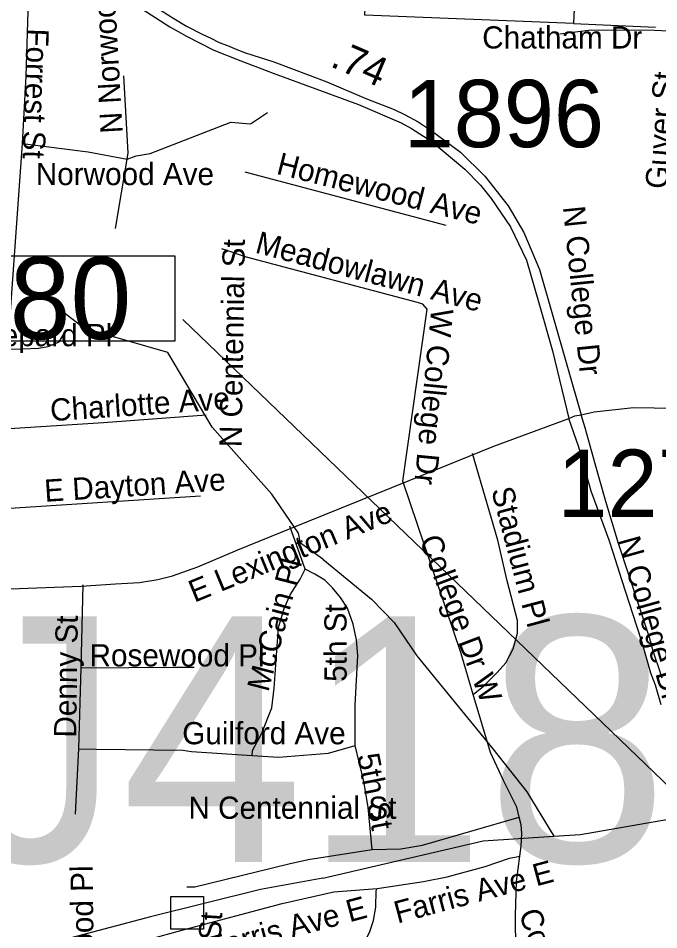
# Model space of a CAD drawing. Extents: x 1662474 to 1856135, y 779280 to 917889.
# Drawn here: x 1702891 to 1705631, y 810613 to 814512 of the extents above; entities that cross this region are included whole.
import ezdxf

# ---------------------------------------------------------------- set-up
doc = ezdxf.new("R2010")
doc.units = 0
for name, color, linetype in [('Cogo Default Point CELL', 7, 'Continuous'), ('Exist Hydrographic Misc Water Feature', 7, 'Continuous'), ('Exist Road Non-System Structure Non-Sys Other Attributed CELL', 7, 'Continuous'), ('Exist Road Non-System Structure Non-Sys Other Number Label', 7, 'Continuous'), ('Exist Road Non-System Type 51', 7, 'Continuous'), ('Exist Road Non-System Type 51 Label', 7, 'Continuous'), ('Exist Road Secondary Mileage Tenths English Label', 7, 'Continuous'), ('Exist Road Secondary Type 51 Attributed', 7, 'Continuous'), ('Exist Road Secondary Type 51 Divided Attributed', 7, 'Continuous'), ('Exist Road Secondary Type 51 Label', 7, 'Continuous'), ('Exist Vertical Profile Horizontal Axis Label Major', 7, 'Continuous')]:
    doc.layers.add(name, color=color, linetype=linetype)

msp = doc.modelspace()

# ---------------------------------------------------------------- linework, layer by layer
at = {"layer": 'Exist Hydrographic Misc Water Feature'}
for points in [[(1706130.9, 814523.4), (1706100.6, 814495.7), (1706072.5, 814480), (1706044.4, 814464.2), (1706016.2, 814456.5), (1705978.1, 814448.8), (1705928.1, 814443.3), (1705866.1, 814441.9), (1705806.1, 814444.5), (1705740.1, 814453.1), (1705672.1, 814457.8), (1705612.1, 814460.3), (1705342.1, 814460.8), (1705207.8, 814444.2)], [(1704193.2, 812199.1), (1704098.1, 812266.6), (1704090.1, 812309.5), (1703975, 812475.9), (1703720, 812763.5), (1703531.1, 813082.3), (1703174.1, 813184.8), (1703042, 813285.9)], [(1704193.2, 812199.1), (1704402.5, 812026.9), (1704498.4, 811927.4), (1704596.4, 811784.7), (1704920.2, 811386.5), (1705066.2, 811202.7), (1705181.9, 811013.6)], [(1705181.9, 811013.6), (1705296.1, 811021.2), (1705738, 811097.7), (1705822.1, 811115.5), (1706437.9, 811277.3), (1706632.1, 811366.3), (1706797.5, 811468.1), (1707033, 811589), (1707138, 811678)], [(1704194, 810833.5), (1704879.1, 810993.5), (1705181.9, 811013.6)], [(1704194, 810833.5), (1703927.6, 810785.4), (1703456.1, 810667.9), (1702820.3, 810500), (1702743.7, 810450.7), (1702666.8, 810371.4), (1702591.6, 810259.9), (1702375.3, 810053.6), (1702215.4, 809882.9), (1702057.4, 809698.1)]]:
    msp.add_lwpolyline(points, dxfattribs=at)
at = {"layer": 'Exist Road Non-System Structure Non-Sys Other Attributed CELL'}
msp.add_lwpolyline([(1703544, 810754.8), (1703683, 810754.8), (1703683, 810615.7), (1703544, 810615.7)], close=True, dxfattribs=at)
at = {"layer": 'Exist Road Non-System Type 51'}
for p, q in [((1705266.5, 814489.4), (1705617.4, 814473.9)), ((1702846.6, 813097.1), (1702908.9, 813976.6)), ((1703306.5, 813613.1), (1703356.4, 813908.9)), ((1703860.2, 813855.1), (1704719.4, 813627.8)), ((1704118.8, 812155.6), (1704052.1, 812339.1)), ((1703159.2, 811732.9), (1703167.9, 812087.9)), ((1703150.4, 811386.6), (1703159.2, 811732.9)), ((1703135.4, 811106.9), (1703150.4, 811386.6)), ((1703631.4, 811375.6), (1703891, 811358.8)), ((1703073.6, 810471.2), (1703602.2, 810613.9))]:
    msp.add_line(p, q, dxfattribs=at)
for points in [[(1705266.5, 814489.4), (1704373.6, 814525.4), (1704391.8, 814903.1)], [(1704391.8, 814903.1), (1705282.9, 814868.9), (1705266.5, 814489.4)], [(1702908.9, 813976.6), (1702925.1, 814265.2), (1702936.4, 814636.7)], [(1703356.4, 813908.9), (1703360.2, 813937.2), (1703341.9, 814266.1)], [(1703356.4, 813908.9), (1703395.4, 813924.4), (1703455.6, 813933.9), (1703799.4, 814067.9), (1703884.4, 814060.9), (1703957.1, 814109.7)], [(1702908.9, 813976.6), (1703190.1, 813940.6), (1703356.4, 813908.9)], [(1704535.6, 812531.8), (1704639.8, 813268.2), (1704621.9, 813288.9), (1704599.1, 813296.2), (1703867.6, 813490.2), (1703762.1, 813525.4)], [(1702846.6, 813097.1), (1702907.5, 813098.4), (1702977.1, 813101.5), (1703018.9, 813107.9), (1703066.1, 813127.5), (1703093.1, 813173.4)], [(1702821.4, 812757.7), (1702852.6, 812757.7), (1703255.6, 812783.4), (1703694.9, 812816.5)], [(1704836.4, 811619.7), (1704881.2, 811655.7), (1704940, 811713.1), (1704976, 811755.4), (1705007.2, 811815.5), (1705026.4, 811882.4), (1705026.4, 811935.9), (1704982.6, 812105.8), (1704941.6, 812280.2), (1704834.5, 812650.4)], [(1704836.4, 811619.7), (1704783.6, 811798.9), (1704535.6, 812531.8)], [(1702798.1, 812410.2), (1702833.2, 812415.4), (1703670, 812469.2)], [(1703891, 811358.8), (1703893.4, 811380.4), (1703931.1, 811451.7), (1703976.2, 811563), (1703985.8, 811645.9), (1704004.6, 811906.6), (1704028.5, 811987.1), (1704054.5, 812046.2), (1704097.2, 812112.6), (1704118.8, 812155.6)], [(1704332.1, 811401.6), (1704332.1, 811574.5), (1704344, 811785.6), (1704337.9, 811853.8), (1704323.2, 811921), (1704299.1, 811989.5), (1704269.4, 812033.9), (1704235.1, 812075.4), (1704201.8, 812107.9), (1704159.1, 812134.1), (1704118.8, 812155.6)], [(1703159.2, 811732.9), (1703567.6, 811736.2), (1703643.1, 811737)], [(1705033.5, 811094.8), (1705023.2, 811137.2), (1704966, 811252), (1704910.6, 811370.9), (1704836.4, 811619.7)], [(1703891, 811358.8), (1704004.6, 811352), (1704218.2, 811368.2), (1704332.1, 811401.6)], [(1704404.9, 810955.7), (1704387.6, 811138.1), (1704368.6, 811247.8), (1704332.1, 811401.6)], [(1703150.4, 811386.6), (1703224.6, 811385.4), (1703594.9, 811381.4), (1703631.4, 811375.6)], [(1704404.9, 810955.7), (1704528, 810959.9), (1704620.4, 810974.9), (1705033.5, 811094.8)], [(1705036.6, 810927.4), (1705042.4, 810970.4), (1705045.2, 811024.9), (1705042.4, 811061.4), (1705033.5, 811094.8)], [(1703611.4, 810797.4), (1703645.9, 810796.4), (1704047.9, 810895.2), (1704131.6, 810914.2), (1704404.9, 810955.7)], [(1704425.4, 810789.8), (1704624.6, 810819.9), (1704725.9, 810838.9), (1704887.5, 810884), (1704992, 810918.7), (1705036.6, 810927.4)], [(1705241.6, 810104.2), (1705165.8, 810178.2), (1705140, 810208.9), (1705110.9, 810250.2), (1705085.4, 810293.2), (1705063.9, 810338.4), (1705035.4, 810424.2), (1705025.1, 810473.2), (1705019.6, 810523.4), (1705017.8, 810675.4), (1705022.1, 810819.9), (1705036.6, 810927.4)], [(1703602.2, 810613.9), (1704020.1, 810724.7), (1704241.4, 810775.4), (1704425.4, 810789.8)], [(1704581, 810140.4), (1704507.5, 810207.6), (1704409.9, 810306.6), (1704367.4, 810382.4), (1704353.9, 810419.2), (1704347.6, 810457.5), (1704351.9, 810503.4), (1704363.6, 810540.7), (1704394.6, 810605), (1704410.1, 810653.2), (1704420.6, 810710), (1704422.4, 810781.7), (1704425.4, 810789.8)]]:
    msp.add_lwpolyline(points, dxfattribs=at)
at = {"layer": 'Exist Road Secondary Type 51 Attributed'}
for points in [[(1705298.6, 812816.5), (1705354.9, 812828.5), (1705522.1, 812847), (1706056.6, 812838.8), (1706232.6, 812840.8), (1706307.5, 812846.9), (1706422.8, 812865.1), (1706584.6, 812907.4), (1706917.6, 812980.4), (1707238.9, 813050.9), (1707461.3, 813104.2), (1707658, 813133.1), (1707755.6, 813132.2), (1707806.3, 813129.4), (1708625.4, 812952.4), (1708760.2, 812925.4), (1708865.6, 812920.5), (1708924.4, 812927.9), (1709218.5, 813006.3), (1709701, 813120.7), (1710000.1, 813206.3)], [(1705246.4, 812800.8), (1705272.3, 812811), (1705298.6, 812816.5)], [(1702779.6, 812068.7), (1703160.1, 812082.8), (1703306.2, 812093), (1703410, 812099), (1703487.5, 812111.3), (1703551, 812127.1), (1703659, 812165), (1703829.6, 812238.7), (1704058.6, 812330.8), (1704563.7, 812534.8), (1704925.4, 812681.7), (1705246.4, 812800.8)]]:
    msp.add_lwpolyline(points, dxfattribs=at)
at = {"layer": 'Exist Road Secondary Type 51 Divided Attributed'}
for points in [[(1703475.3, 814562.4), (1703555.6, 814511.1), (1703610.3, 814478.8), (1703680.3, 814443.1), (1703714.7, 814426.5), (1703749.7, 814409.3), (1703786.1, 814396.1), (1703825.1, 814378.3), (1703863.4, 814364.4), (1703984, 814326.3), (1704211.1, 814240.9), (1704377.1, 814169.6), (1704499.2, 814121.8), (1704543.4, 814101), (1704601.7, 814068.7), (1704657, 814032.9), (1704782.9, 813939.6), (1704887.3, 813837.3), (1704985.9, 813710.4), (1705053, 813595.3), (1705121.2, 813437), (1705298.6, 812816.5)], [(1703420, 814552.4), (1703538.8, 814475.7), (1703610.8, 814435.9), (1703727, 814376.5), (1703843.1, 814329.8), (1703981.1, 814278), (1704346.4, 814143), (1704528.1, 814064.6), (1704573.5, 814040.3), (1704659.4, 813984.9), (1704801.8, 813867.2), (1704867.8, 813798.3), (1704913.4, 813740.9), (1704996.8, 813619.5), (1705064.9, 813477), (1705120.7, 813285), (1705176.4, 813089.8), (1705246.4, 812800.8)], [(1705644.7, 811689.3), (1705629.8, 811737.2), (1705617.2, 811774.9), (1705605.5, 811810.3), (1705590.5, 811862.9), (1705458.3, 812265.6), (1705404.2, 812445.5), (1705358.8, 812606.1), (1705316.3, 812759.9), (1705298.6, 812816.5)], [(1705641.3, 811574.7), (1705616.3, 811659.3), (1705597.5, 811710.7), (1705559.3, 811841.8), (1705536.7, 811911.3), (1705472.7, 812110.3), (1705437.6, 812223), (1705418.2, 812279.4), (1705342.2, 812488.8), (1705312.2, 812596.5), (1705288.3, 812677.4), (1705246.4, 812800.8)]]:
    msp.add_lwpolyline(points, dxfattribs=at)
at = {"layer": 'Exist Vertical Profile Horizontal Axis Label Major'}
msp.add_line((1705778.5, 811124.4), (1703594.1, 813224.2), dxfattribs=at)
msp.add_lwpolyline([(1702277.8, 813495.4), (1703560.6, 813495.4), (1703560.6, 813130.4), (1702277.8, 813130.4)], close=True, dxfattribs=at)

# ---------------------------------------------------------------- texts
at = {"layer": 'Cogo Default Point CELL'}
for s, p in [('1896', (1704539.6, 813960.8)), ('1278', (1705197.4, 812379))]:
    msp.add_text(s, height=288, dxfattribs=at).set_placement(p)
at = {"layer": 'Exist Road Non-System Structure Non-Sys Other Number Label'}
msp.add_text('J418', height=1049.86, dxfattribs=at).set_placement((1702628.2, 810903.5))
at = {"layer": 'Exist Road Non-System Type 51 Label'}
for s, rotation, p in [('N Norwood Ct ', 93.2639, (1703337.8, 814022.3)), ('Forrest St', 268.2153, (1702926.9, 814470)), ('Guyer St', 85.8212, (1705667.4, 813780)), ('Homewood Ave', 345.8142, (1703990.8, 813847.6)), ('N College Dr', 275.7886, (1705220.3, 813705.1)), ('Meadowlawn Ave', 345.1385, (1703899.9, 813510.7)), ('N Centennial St', 89.0765, (1703846.1, 812676.7)), ('W College Dr', 264.4722, (1704657.9, 813273.9)), ('Charlotte Ave', 3.8702, (1703030.2, 812788.5)), ('E Dayton Ave', 3.6514, (1703005.1, 812443.5)), ('Stadium Pl', 284.8862, (1704913.3, 812494.1)), ('College Dr W', 290.7779, (1704605.5, 812281.2)), ('N College Dr', 285.5812, (1705455.9, 812281.6)), ('McCain Pl', 75.3757, (1703960.3, 811627)), ('5th St', 90.0881, (1704295.6, 811673.7)), ('Denny St', 89.1935, (1703138.4, 811434.4)), ('5th St', 281.1539, (1704340, 811358.6)), ('Farris Ave E', 15.0069, (1704513.1, 810639.2)), ('Sherwood Pl', 90.592, (1703216.7, 810168.3)), ('Farris Ave E', 15.0069, (1703714.7, 810485.6)), ('College Dr W', 288.9786, (1705031.2, 810684.6)), ('N Centennial St', 86.3487, (1703707.3, 809797.6))]:
    msp.add_text(s, height=95, rotation=rotation, dxfattribs=at).set_placement(p)
for s, p in [('Chatham Dr', (1704875.5, 814382.9)), ('Norwood Ave', (1702965.7, 813798.7)), ('Shepard Pl', (1702664.7, 813109.3)), ('Rosewood Pl', (1703195.7, 811739.7)), ('Guilford Ave', (1703592.3, 811406.6)), ('N Centennial St', (1703618.6, 811087.8))]:
    msp.add_text(s, height=95, dxfattribs=at).set_placement(p)
at = {"layer": 'Exist Road Secondary Mileage Tenths English Label'}
msp.add_text('.74', height=125, rotation=336.7545, dxfattribs=at).set_placement((1704221.3, 814308))
at = {"layer": 'Exist Road Secondary Type 51 Label'}
msp.add_text('E Lexington Ave', height=95, rotation=22.3918, dxfattribs=at).set_placement((1703644.5, 812011.7))
at = {"layer": 'Exist Vertical Profile Horizontal Axis Label Major'}
msp.add_text('C980', height=350, dxfattribs=at).set_placement((1702255.6, 813140.2))

doc.saveas('drawing.dxf')
